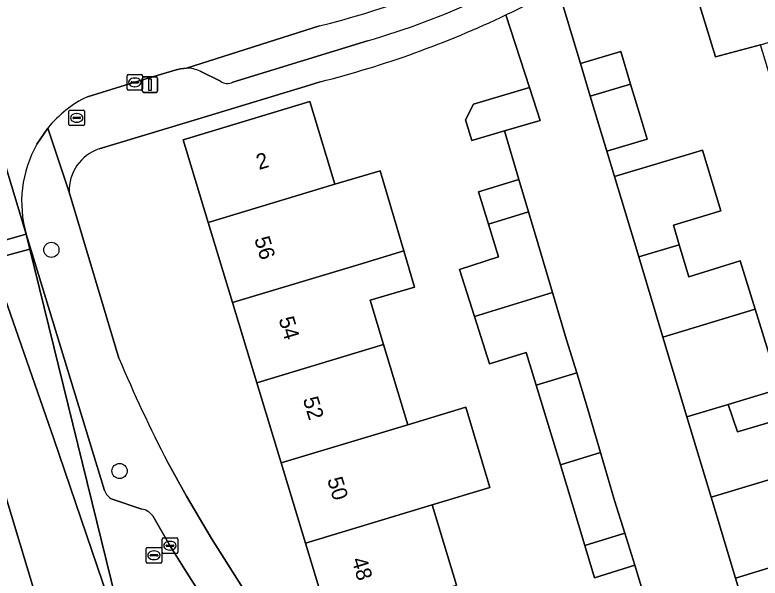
# Model space of a CAD drawing. Extents: x 157767 to 159172, y 387839 to 389425.
# Drawn here: x 158488.94 to 158536.92, y 388431.32 to 388467.61 of the extents above; entities that cross this region are included whole.
import ezdxf

# ---------------------------------------------------------------- set-up
doc = ezdxf.new("R2010")
doc.units = 0
for name, color, linetype in [('IMGEO_Berm_groen', 7, 'Continuous'), ('IMGEO_Boom', 7, 'Continuous'), ('IMGEO_Erf', 7, 'Continuous'), ('IMGEO_Kolk', 7, 'Continuous'), ('IMGEO_Lichtmast', 7, 'Continuous'), ('IMGEO_Muur', 7, 'Continuous'), ('IMGEO_Pand', 7, 'Continuous'), ('IMGEO_Pand_nummerreeks', 7, 'Continuous'), ('IMGEO_Parkeervlak_open', 7, 'Continuous'), ('IMGEO_Rijbaan_lokaal_gesloten', 7, 'Continuous'), ('IMGEO_Rijbaan_lokaal_open', 7, 'Continuous'), ('IMGEO_Rioolput', 7, 'Continuous'), ('IMGEO_Voetpad_open', 7, 'Continuous')]:
    doc.layers.add(name, color=color, linetype=linetype)

msp = doc.modelspace()

# ---------------------------------------------------------------- linework, layer by layer
at = {"layer": 'IMGEO_Berm_groen'}
msp.add_lwpolyline([(158490.865, 388428.213), (158488.179, 388437.145), (158485.337, 388446.848), (158483.846, 388451.832), (158479.618, 388450.796)], dxfattribs=at)
at = {"layer": 'IMGEO_Boom'}
for centre in [(158491.294, 388452.472), (158495.685, 388438.221)]:
    msp.add_circle(centre, 0.489, dxfattribs=at)
at = {"layer": 'IMGEO_Erf'}
for points in [[(158544.227, 388450.972), (158543.237, 388450.673), (158541.667, 388455.832), (158541.509, 388456.352), (158542.041, 388456.515), (158540.934, 388460.152), (158540.677, 388460.997), (158540.626, 388461.165), (158538.514, 388460.528), (158536.946, 388465.685), (158534.047, 388464.907), (158532.639, 388469.539), (158531.216, 388474.217), (158530.79, 388473.88)], [(158523.9, 388469.331), (158525.36, 388464.466), (158527.952, 388465.241), (158528.585, 388463.15), (158529.208, 388461.093), (158529.658, 388459.607), (158527.054, 388458.825), (158527.556, 388457.187), (158533.214, 388458.893), (158534.393, 388454.985), (158531.345, 388454.066), (158531.72, 388452.802), (158532.335, 388450.732), (158535.635, 388451.755), (158536.597, 388448.652), (158538.191, 388443.508), (158534.872, 388442.504), (158535.464, 388440.741), (158538.66, 388441.68), (158539.699, 388438.324), (158541.311, 388433.117), (158537.993, 388432.125), (158538.549, 388430.159)], [(158530.236, 388427.595), (158528.867, 388432.156), (158526.259, 388431.348), (158525.635, 388433.417), (158524.064, 388438.612), (158522.503, 388443.745), (158521.854, 388445.86), (158519.511, 388445.129), (158518.538, 388448.177), (158517.57, 388451.21), (158520.079, 388452.011), (158519.428, 388454.125), (158518.786, 388456.21), (158521.38, 388456.993), (158520.458, 388460.127), (158518.362, 388459.51), (158517.967, 388460.855), (158518.462, 388461.85), (158522.073, 388462.924), (158520.561, 388467.607)], [(158508.597, 388463.294), (158507.641, 388463.003), (158500, 388460.681), (158494.364, 388458.976)], [(158509.215, 388428.404), (158507.65, 388433.572), (158506.085, 388438.74), (158504.521, 388443.907), (158502.956, 388449.075), (158501.394, 388454.233), (158500, 388458.838), (158499.781, 388459.561), (158500, 388459.627), (158507.934, 388462.034), (158509.547, 388456.707), (158512.46, 388457.563), (158513.977, 388452.399), (158514.663, 388450.063), (158511.813, 388449.225), (158512.678, 388446.367), (158514.242, 388441.201), (158517.969, 388442.325), (158519.532, 388437.162), (158515.806, 388436.036), (158517.367, 388430.87)], [(158492.438, 388456.182), (158495.64, 388445.486)], [(158498.785, 388438.773), (158500, 388436.608), (158501.613, 388433.876), (158504.814, 388428.782)]]:
    msp.add_lwpolyline(points, dxfattribs=at)
for centre, radius, start, end in [((158492.66, 388526.252), 64.944, 284.20516, 295.44312), ((158495.287, 388456.279), 2.85, 108.8876, 181.9527), ((158586.024, 388483.737), 98.145, 202.93843, 207.26718)]:
    msp.add_arc(centre, radius, start, end, dxfattribs=at)
at = {"layer": 'IMGEO_Kolk'}
for p, q in [((158496.163, 388462.834), (158496.163, 388463.686)), ((158496.238, 388463.76), (158497.09, 388463.76)), ((158497.164, 388463.686), (158497.164, 388462.834)), ((158496.422, 388463.254), (158496.422, 388463.266)), ((158496.86, 388463.217), (158496.462, 388463.217)), ((158496.465, 388463.303), (158496.863, 388463.303)), ((158496.651, 388463.54), (158496.676, 388463.54)), ((158496.906, 388463.266), (158496.906, 388463.254)), ((158497.09, 388462.76), (158496.238, 388462.76)), ((158496.674, 388462.98), (158496.649, 388462.98)), ((158498.5, 388433.909), (158499.352, 388433.909)), ((158498.425, 388432.983), (158498.425, 388433.835)), ((158498.684, 388433.403), (158498.684, 388433.415)), ((158498.727, 388433.452), (158499.125, 388433.452)), ((158498.913, 388433.689), (158498.938, 388433.689)), ((158499.168, 388433.415), (158499.168, 388433.403)), ((158499.426, 388433.835), (158499.426, 388432.983)), ((158499.352, 388432.909), (158498.5, 388432.909)), ((158499.122, 388433.366), (158498.724, 388433.366)), ((158498.936, 388433.129), (158498.911, 388433.129))]:
    msp.add_line(p, q, dxfattribs=at)
for points in [[(158496.163, 388462.834), (158496.163, 388463.686)], [(158496.238, 388463.76), (158497.09, 388463.76)], [(158497.164, 388463.686), (158497.164, 388462.834)], [(158497.09, 388462.76), (158496.238, 388462.76)], [(158498.5, 388433.909), (158499.352, 388433.909)], [(158498.425, 388432.983), (158498.425, 388433.835)], [(158499.426, 388433.835), (158499.426, 388432.983)], [(158499.352, 388432.909), (158498.5, 388432.909)]]:
    msp.add_lwpolyline(points, dxfattribs=at)
for centre, radius, start, end in [((158496.24, 388463.684), 0.0765, 91.552, 178.448), ((158496.24, 388463.684), 0.0765, 91.552, 178.448), ((158497.088, 388463.684), 0.0765, 1.552, 88.448), ((158497.088, 388463.684), 0.0765, 1.552, 88.448), ((158496.462, 388463.263), 0.0403, 85.8775, 175.7526), ((158496.459, 388463.253), 0.0366, 178.938, 274.7102), ((158496.863, 388463.26), 0.043, 264.8664, 352.4533), ((158496.867, 388463.265), 0.0386, 1.7309, 96.639), ((158496.24, 388462.836), 0.0765, 181.552, 268.448), ((158496.24, 388462.836), 0.0765, 181.552, 268.448), ((158497.088, 388462.836), 0.0765, 271.552, 358.448), ((158497.088, 388462.836), 0.0765, 271.552, 358.448), ((158498.502, 388433.833), 0.0765, 91.552, 178.448), ((158498.502, 388433.833), 0.0765, 91.552, 178.448), ((158499.35, 388433.833), 0.0765, 1.552, 88.448), ((158499.35, 388433.833), 0.0765, 1.552, 88.448), ((158498.724, 388433.412), 0.0403, 85.8775, 175.7526), ((158498.721, 388433.402), 0.0366, 178.938, 274.7102), ((158499.125, 388433.409), 0.043, 264.8664, 352.4533), ((158499.129, 388433.414), 0.0386, 1.7309, 96.639), ((158498.502, 388432.985), 0.0765, 181.552, 268.448), ((158498.502, 388432.985), 0.0765, 181.552, 268.448), ((158499.35, 388432.985), 0.0765, 271.552, 358.448), ((158499.35, 388432.985), 0.0765, 271.552, 358.448)]:
    msp.add_arc(centre, radius, start, end, dxfattribs=at)
for centre, major_axis, ratio, start_param, end_param in [((158496.65, 388463.26), (-0.387, 0.002), 0.722429, 4.712389, 7.853982), ((158496.675, 388463.26), (-0.39, 0.002), 0.717154, 1.570796, 4.712389), ((158498.912, 388433.409), (-0.387, 0.002), 0.722429, 4.712389, 7.853982), ((158498.937, 388433.409), (-0.39, 0.002), 0.717154, 1.570796, 4.712389)]:
    msp.add_ellipse(centre, major_axis=major_axis, ratio=ratio, start_param=start_param, end_param=end_param, dxfattribs=at)
at = {"layer": 'IMGEO_Lichtmast'}
for p, q in [((158497.242, 388463.613), (158498.032, 388463.613)), ((158498.032, 388463.613), (158497.242, 388463.613)), ((158497.142, 388462.713), (158497.142, 388463.513)), ((158497.142, 388463.513), (158497.142, 388462.713)), ((158498.132, 388463.513), (158498.132, 388462.713)), ((158498.132, 388462.713), (158498.132, 388463.513)), ((158498.032, 388462.613), (158497.242, 388462.613)), ((158497.242, 388462.613), (158498.032, 388462.613))]:
    msp.add_line(p, q, dxfattribs=at)
msp.add_lwpolyline([(158497.562, 388463.488), (158497.712, 388463.488), (158497.712, 388462.738), (158497.562, 388462.738), (158497.562, 388463.488)], dxfattribs=at)
for centre, start, end in [((158497.242, 388463.513), 90, 180), ((158497.242, 388463.513), 90, 180), ((158498.032, 388463.513), 0, 90), ((158498.032, 388463.513), 360, 90), ((158497.242, 388462.713), 180, 270), ((158497.242, 388462.713), 180, 270), ((158498.032, 388462.713), 270, 0), ((158498.032, 388462.713), 270, 0)]:
    msp.add_arc(centre, 0.1, start, end, dxfattribs=at)
at = {"layer": 'IMGEO_Muur'}
msp.add_lwpolyline([(158508.597, 388463.294), (158507.641, 388463.003)], dxfattribs=at)
msp.add_arc((158492.66, 388526.252), 64.944, 284.20516, 295.44312, dxfattribs=at)
at = {"layer": 'IMGEO_Pand'}
for points in [[(158545.118, 388468.163), (158543.502, 388473.499), (158540.747, 388472.661), (158539.38, 388477.158), (158537.207, 388478.892), (158531.184, 388474.322), (158531.216, 388474.217), (158532.639, 388469.539), (158534.047, 388464.907), (158536.946, 388465.685)], [(158528.585, 388463.15), (158527.952, 388465.241), (158525.36, 388464.466), (158525.991, 388462.364)], [(158528.585, 388463.15), (158525.991, 388462.364), (158526.61, 388460.301), (158527.054, 388458.825), (158529.658, 388459.607), (158529.208, 388461.093)], [(158522.073, 388462.924), (158518.462, 388461.85), (158517.967, 388460.855), (158518.362, 388459.51), (158520.458, 388460.127), (158522.758, 388460.803)], [(158501.394, 388454.233), (158509.547, 388456.707), (158507.934, 388462.034), (158500, 388459.627), (158499.781, 388459.561), (158500, 388458.838)], [(158527.556, 388457.187), (158529.117, 388452.011), (158531.72, 388452.802), (158531.345, 388454.066), (158534.393, 388454.985), (158533.214, 388458.893)], [(158511.114, 388451.532), (158513.977, 388452.399), (158512.46, 388457.563), (158509.547, 388456.707), (158501.394, 388454.233), (158502.956, 388449.075)], [(158522.009, 388454.912), (158521.38, 388456.993), (158518.786, 388456.21), (158519.428, 388454.125)], [(158522.009, 388454.912), (158519.428, 388454.125), (158520.079, 388452.011), (158517.57, 388451.21), (158518.538, 388448.177), (158523.559, 388449.727), (158522.638, 388452.828)], [(158531.72, 388452.802), (158529.117, 388452.011), (158530.669, 388446.852), (158536.597, 388448.652), (158535.635, 388451.755), (158532.335, 388450.732)], [(158511.813, 388449.225), (158514.663, 388450.063), (158513.977, 388452.399), (158511.114, 388451.532), (158502.956, 388449.075), (158504.521, 388443.907), (158512.678, 388446.367)], [(158524.465, 388446.675), (158523.559, 388449.727), (158518.538, 388448.177), (158519.511, 388445.129), (158521.854, 388445.86), (158522.503, 388443.745), (158525.119, 388444.54)], [(158536.597, 388448.652), (158530.669, 388446.852), (158532.217, 388441.701), (158534.872, 388442.504), (158538.191, 388443.508)], [(158504.521, 388443.907), (158506.085, 388438.74), (158514.242, 388441.201), (158512.678, 388446.367)], [(158525.119, 388444.54), (158522.503, 388443.745), (158524.064, 388438.612), (158526.646, 388439.418), (158525.749, 388442.482)], [(158534.872, 388442.504), (158532.217, 388441.701), (158533.769, 388436.531), (158539.699, 388438.324), (158538.66, 388441.68), (158535.464, 388440.741)], [(158514.242, 388441.201), (158506.085, 388438.74), (158507.65, 388433.572), (158515.806, 388436.036), (158519.532, 388437.162), (158517.969, 388442.325)], [(158527.552, 388436.326), (158526.646, 388439.418), (158524.064, 388438.612), (158525.635, 388433.417), (158528.221, 388434.205)], [(158533.769, 388436.531), (158535.334, 388431.321), (158537.993, 388432.125), (158541.311, 388433.117), (158539.699, 388438.324)], [(158509.215, 388428.404), (158517.367, 388430.87), (158515.806, 388436.036), (158507.65, 388433.572)], [(158525.635, 388433.417), (158526.259, 388431.348), (158528.867, 388432.156), (158528.221, 388434.205)], [(158537.993, 388432.125), (158535.334, 388431.321), (158536.902, 388426.102), (158542.133, 388427.673), (158541.196, 388430.907), (158538.549, 388430.159)]]:
    msp.add_lwpolyline(points, close=True, dxfattribs=at)
at = {"layer": 'IMGEO_Parkeervlak_open'}
for points in [[(158508.551, 388466.9), (158500, 388464.178)], [(158502.977, 388463.282), (158511.637, 388465.929)], [(158500.871, 388463.974), (158502.181, 388463.338)]]:
    msp.add_lwpolyline(points, dxfattribs=at)
for centre, radius, start, end in [((158496.02, 388518.045), 52.658, 283.7672, 296.6394), ((158496.169, 388518.456), 54.757, 286.408, 294.5347), ((158499.997, 388462.203), 1.975, 63.7313, 89.905), ((158502.618, 388463.865), 0.684, 230.3194, 301.6321)]:
    msp.add_arc(centre, radius, start, end, dxfattribs=at)
at = {"layer": 'IMGEO_Rijbaan_lokaal_gesloten'}
for points in [[(158482.979, 388454.731), (158483.173, 388454.084), (158483.846, 388451.832), (158489.67, 388453.482), (158483.509, 388473.88), (158481.169, 388473.225), (158480.215, 388476.493), (158464.894, 388527.789), (158457.626, 388552.124)], [(158496.729, 388424.736), (158496.69, 388424.893), (158491.444, 388440.295), (158487.411, 388451.839), (158489.906, 388452.522), (158489.67, 388453.482), (158483.846, 388451.832), (158485.337, 388446.848), (158488.179, 388437.145), (158490.865, 388428.213), (158493.302, 388420.041), (158495.403, 388412.918), (158497.881, 388404.936), (158500, 388398.432), (158502.255, 388391.492), (158507.198, 388393.62), (158504.866, 388399.935)]]:
    msp.add_lwpolyline(points, dxfattribs=at)
msp.add_lwpolyline([(158489.906, 388452.522), (158487.411, 388451.839), (158491.444, 388440.295), (158496.69, 388424.893)], close=True, dxfattribs=at)
at = {"layer": 'IMGEO_Rijbaan_lokaal_open'}
for points in [[(158483.314, 388474.527), (158483.509, 388473.88), (158489.67, 388453.482)], [(158532.217, 388441.701), (158530.669, 388446.852), (158529.117, 388452.011), (158527.556, 388457.187), (158527.054, 388458.825), (158526.61, 388460.301), (158525.991, 388462.364), (158525.36, 388464.466), (158523.9, 388469.331)], [(158520.561, 388467.607), (158522.073, 388462.924), (158522.758, 388460.803), (158520.458, 388460.127), (158521.38, 388456.993), (158522.009, 388454.912), (158522.638, 388452.828), (158523.559, 388449.727), (158524.465, 388446.675), (158525.119, 388444.54), (158525.749, 388442.482), (158526.646, 388439.418), (158527.552, 388436.326), (158528.221, 388434.205), (158528.867, 388432.156), (158530.236, 388427.595)], [(158493.612, 388462.336), (158496.675, 388463.265), (158499.336, 388464.06), (158499.616, 388464.14), (158500, 388464.178), (158508.551, 388466.9)], [(158490.355, 388459.274), (158491.065, 388460.314)], [(158494.707, 388436.957), (158489.67, 388453.482), (158489.906, 388452.522), (158496.69, 388424.893)], [(158536.902, 388426.102), (158535.334, 388431.321), (158533.769, 388436.531), (158532.217, 388441.701)], [(158497.127, 388435.769), (158495.199, 388436.405)], [(158501.721, 388428.968), (158500, 388431.701), (158498.923, 388433.411), (158497.815, 388435.337)]]:
    msp.add_lwpolyline(points, dxfattribs=at)
for centre, radius, start, end in [((158496.02, 388518.045), 52.658, 283.7672, 296.6394), ((158489.85, 388531.946), 71.293, 295.51655, 296.73392), ((158496.912, 388455.564), 7.534, 115.9805, 140.9099), ((158496.92, 388455.561), 7.542, 150.5093, 196.001), ((158495.821, 388437.454), 1.22, 204.0658, 239.3558), ((158496.91, 388434.659), 1.131, 36.8236, 78.9264)]:
    msp.add_arc(centre, radius, start, end, dxfattribs=at)
at = {"layer": 'IMGEO_Rioolput'}
for p, q in [((158492.425, 388460.546), (158492.425, 388461.398)), ((158492.5, 388461.472), (158493.352, 388461.472)), ((158492.913, 388461.252), (158492.938, 388461.252)), ((158493.426, 388461.398), (158493.426, 388460.546)), ((158492.684, 388460.966), (158492.684, 388460.978)), ((158493.122, 388460.929), (158492.724, 388460.929)), ((158492.727, 388461.015), (158493.125, 388461.015)), ((158493.168, 388460.978), (158493.168, 388460.966)), ((158493.352, 388460.472), (158492.5, 388460.472)), ((158492.936, 388460.692), (158492.911, 388460.692)), ((158497.395, 388432.365), (158497.395, 388433.217)), ((158497.47, 388433.291), (158498.322, 388433.291)), ((158497.883, 388433.071), (158497.908, 388433.071)), ((158498.396, 388433.217), (158498.396, 388432.365)), ((158497.654, 388432.785), (158497.654, 388432.797)), ((158498.092, 388432.748), (158497.694, 388432.748)), ((158497.697, 388432.834), (158498.095, 388432.834)), ((158497.906, 388432.511), (158497.881, 388432.511)), ((158498.138, 388432.797), (158498.138, 388432.785)), ((158498.322, 388432.291), (158497.47, 388432.291))]:
    msp.add_line(p, q, dxfattribs=at)
for points in [[(158492.425, 388460.546), (158492.425, 388461.398)], [(158492.5, 388461.472), (158493.352, 388461.472)], [(158493.426, 388461.398), (158493.426, 388460.546)], [(158493.352, 388460.472), (158492.5, 388460.472)], [(158497.395, 388432.365), (158497.395, 388433.217)], [(158497.47, 388433.291), (158498.322, 388433.291)], [(158498.396, 388433.217), (158498.396, 388432.365)], [(158498.322, 388432.291), (158497.47, 388432.291)]]:
    msp.add_lwpolyline(points, dxfattribs=at)
for centre, radius, start, end in [((158492.502, 388461.396), 0.0765, 91.552, 178.448), ((158492.502, 388461.396), 0.0765, 91.552, 178.448), ((158493.35, 388461.396), 0.0765, 1.552, 88.448), ((158493.35, 388461.396), 0.0765, 1.552, 88.448), ((158492.724, 388460.975), 0.0403, 85.8775, 175.7526), ((158492.721, 388460.965), 0.0366, 178.938, 274.7102), ((158493.125, 388460.972), 0.043, 264.8664, 352.4533), ((158493.129, 388460.977), 0.0386, 1.7309, 96.639), ((158492.502, 388460.548), 0.0765, 181.552, 268.448), ((158492.502, 388460.548), 0.0765, 181.552, 268.448), ((158493.35, 388460.548), 0.0765, 271.552, 358.448), ((158493.35, 388460.548), 0.0765, 271.552, 358.448), ((158497.472, 388433.215), 0.0765, 91.552, 178.448), ((158497.472, 388433.215), 0.0765, 91.552, 178.448), ((158498.32, 388433.215), 0.0765, 1.552, 88.448), ((158498.32, 388433.215), 0.0765, 1.552, 88.448), ((158497.694, 388432.794), 0.0403, 85.8775, 175.7526), ((158497.691, 388432.784), 0.0366, 178.938, 274.7102), ((158498.095, 388432.791), 0.043, 264.8664, 352.4533), ((158498.099, 388432.796), 0.0386, 1.7309, 96.639), ((158497.472, 388432.367), 0.0765, 181.552, 268.448), ((158497.472, 388432.367), 0.0765, 181.552, 268.448), ((158498.32, 388432.367), 0.0765, 271.552, 358.448), ((158498.32, 388432.367), 0.0765, 271.552, 358.448)]:
    msp.add_arc(centre, radius, start, end, dxfattribs=at)
for centre, major_axis, ratio, start_param, end_param in [((158492.912, 388460.972), (-0.387, 0.002), 0.722429, 4.712389, 7.853982), ((158492.937, 388460.972), (-0.39, 0.002), 0.717154, 1.570796, 4.712389), ((158497.882, 388432.791), (-0.387, 0.002), 0.722429, 4.712389, 7.853982), ((158497.907, 388432.791), (-0.39, 0.002), 0.717154, 1.570796, 4.712389)]:
    msp.add_ellipse(centre, major_axis=major_axis, ratio=ratio, start_param=start_param, end_param=end_param, dxfattribs=at)
at = {"layer": 'IMGEO_Voetpad_open'}
for points in [[(158511.637, 388465.929), (158502.977, 388463.282)], [(158500, 388464.178), (158499.616, 388464.14), (158499.336, 388464.06), (158496.675, 388463.265), (158493.612, 388462.336)], [(158502.181, 388463.338), (158500.871, 388463.974)], [(158500, 388460.681), (158507.641, 388463.003), (158508.597, 388463.294)], [(158495.64, 388445.486), (158492.438, 388456.182), (158491.065, 388460.314), (158490.355, 388459.274)], [(158491.065, 388460.314), (158492.438, 388456.182)], [(158494.364, 388458.976), (158500, 388460.681)], [(158489.67, 388453.482), (158494.707, 388436.957)], [(158501.613, 388433.876), (158500, 388436.608), (158498.785, 388438.773)], [(158495.199, 388436.405), (158497.127, 388435.769)], [(158497.815, 388435.337), (158498.923, 388433.411), (158500, 388431.701), (158501.721, 388428.968)], [(158504.814, 388428.782), (158501.613, 388433.876)]]:
    msp.add_lwpolyline(points, dxfattribs=at)
for centre, radius, start, end in [((158496.169, 388518.456), 54.757, 286.408, 294.5347), ((158489.85, 388531.946), 71.293, 295.51655, 296.73392), ((158492.66, 388526.252), 64.944, 284.20516, 295.44312), ((158499.997, 388462.203), 1.975, 63.7313, 89.905), ((158502.618, 388463.865), 0.684, 230.3194, 301.6321), ((158496.912, 388455.564), 7.534, 115.9805, 140.9099), ((158496.92, 388455.561), 7.542, 150.5093, 196.001), ((158495.287, 388456.279), 2.85, 108.8876, 181.9527), ((158586.024, 388483.737), 98.145, 202.93843, 207.26718), ((158495.821, 388437.454), 1.22, 204.0658, 239.3558), ((158496.91, 388434.659), 1.131, 36.8236, 78.9264)]:
    msp.add_arc(centre, radius, start, end, dxfattribs=at)

# ---------------------------------------------------------------- texts
at = {"layer": 'IMGEO_Pand_nummerreeks'}
for s, rotation, p in [('2', 16.8766, (158504.654, 388457.611)), ('56', 286.8479, (158504.348, 388453.173)), ('54', 286.8505, (158505.912, 388448.01)), ('52', 286.8405, (158507.475, 388442.848)), ('50', 286.8505, (158509.042, 388437.672)), ('48', 286.8476, (158510.607, 388432.504))]:
    msp.add_text(s, height=1, rotation=rotation, dxfattribs=at).set_placement(p)

doc.saveas('drawing.dxf')
